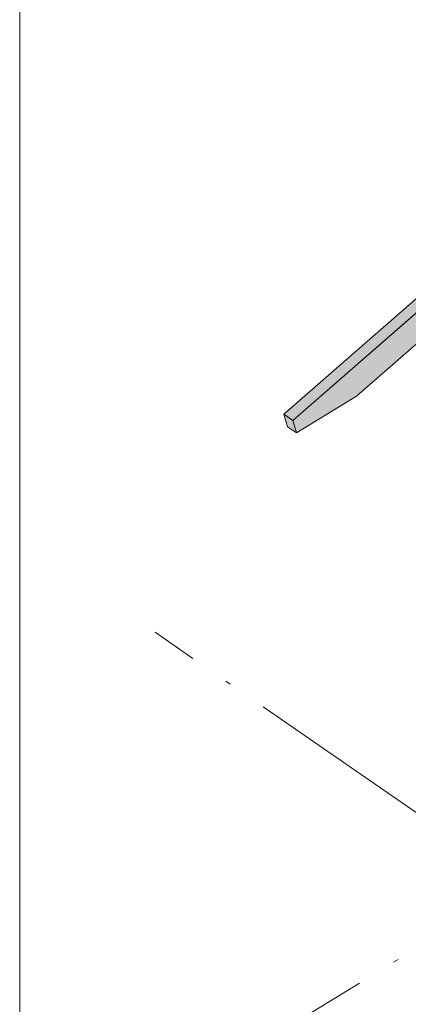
# Model space of a CAD drawing. Header units: millimetres. Extents: x 0 to 1517, y -116 to 725.
# Tile 343 of 501: x 990 to 1004, y 571 to 608. Entities that reach past the tile are written whole.
import ezdxf

# ---------------------------------------------------------------- set-up
doc = ezdxf.new("R2010")
doc.units = ezdxf.units.MM
doc.linetypes.add('CADWORK_5', pattern=[13.2, 10, -1.5, 0.2, -1.5])
doc.layers.add('Ech.1_100', color=7, linetype='Continuous')

msp = doc.modelspace()

# ---------------------------------------------------------------- hatches: boundary and pattern name
at = {"layer": 'Ech.1_100', "linetype": 'Continuous', "lineweight": 5, "true_color": 0xd4c4b3, "transparency": 33554687}
for points in [[(1097.756, 678.441), (1097.413, 678.678), (999.659, 593.46), (1000.001, 593.223), (1097.756, 678.441)], [(1000.134, 592.751), (1002.387, 594.126), (1008.135, 599.138), (1008.135, 599.847), (1008.157, 599.86), (1008.157, 600.333), (1000.001, 593.223), (1000.134, 592.751)], [(999.791, 592.987), (1000.134, 592.751), (1000.001, 593.223), (999.659, 593.46), (999.791, 592.987)]]:
    msp.add_hatch(color=9, dxfattribs=at).paths.add_polyline_path(points)

# ---------------------------------------------------------------- linework, layer by layer
at = {"layer": 'Ech.1_100', "color": 7, "linetype": 'Continuous', "lineweight": 5}
for points in [[(989.75, 464.855), (1235.653, 464.855), (1235.653, 719.38), (989.75, 719.38), (989.75, 464.855)], [(1097.756, 678.441), (1097.413, 678.678), (999.659, 593.46), (1000.001, 593.223), (1097.756, 678.441)], [(1000.134, 592.751), (1002.387, 594.126), (1008.135, 599.138), (1008.135, 599.847), (1008.157, 599.86), (1008.157, 600.333), (1000.001, 593.223), (1000.134, 592.751)], [(999.791, 592.987), (1000.134, 592.751), (1000.001, 593.223), (999.659, 593.46), (999.791, 592.987)]]:
    msp.add_lwpolyline(points, close=True, dxfattribs=at)
at = {"layer": 'Ech.1_100', "color": 7, "linetype": 'CADWORK_5', "lineweight": 5}
for points in [[(1007.108, 576.804), (994.83, 585.282)], [(993.963, 566.922), (1007.622, 575.265)]]:
    msp.add_lwpolyline(points, dxfattribs=at)

doc.saveas('drawing.dxf')
